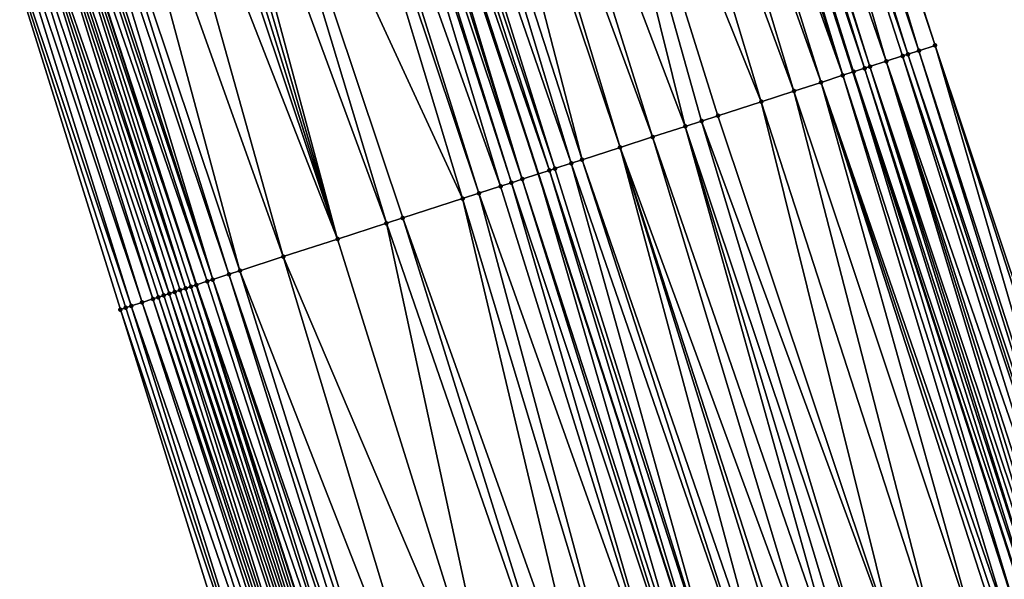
# Model space of a CAD drawing. Header units: feet. Extents: x 2004186 to 2014793, y 836912 to 864902.
# Tile 813 of 974: x 2004791 to 2004826, y 858170 to 858189. Entities that reach past the tile are written whole.
import ezdxf

# ---------------------------------------------------------------- set-up
doc = ezdxf.new("R2010")
doc.units = ezdxf.units.FT
doc.header["$LTSCALE"] = 100
doc.header["$MEASUREMENT"] = 0
for name, color, linetype, lineweight in [('EP_Travel Lane', 5, 'Continuous', 40), ('GPL_Skip Line', 2, 'Continuous', 40), ('Road Shots', 4, 'Continuous', 200), ('Road X-Section', 30, 'Continuous', 13)]:
    doc.layers.add(name, color=color, linetype=linetype, lineweight=lineweight)
doc.layers.add('I-77 SB_MM21-27-Surface-Border', color=7, linetype='Continuous')
doc.layers.add('I-77 SB_MM21-27-Surface-TIN', color=7, linetype='Continuous')

msp = doc.modelspace()

# ---------------------------------------------------------------- linework, layer by layer
at = {"layer": 'EP_Travel Lane'}
for points in [[(2004881.873520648, 857997.0684669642, 458.5691292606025), (2004875.747536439, 858016.1071297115, 458.5192208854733), (2004869.613133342, 858035.1499356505, 458.4484811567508), (2004863.477369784, 858054.1854238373, 458.3821357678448), (2004857.341625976, 858073.2208507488, 458.3037981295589), (2004851.205908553, 858092.2561958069, 458.2094438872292), (2004845.070229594, 858111.2914215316, 458.0917910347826), (2004838.93455364, 858130.3266379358, 457.9722679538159), (2004832.798871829, 858149.3618725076, 457.8563166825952), (2004826.6632275, 858168.3969907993, 457.7176259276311), (2004820.505195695, 858187.4350386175, 457.5665539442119), (2004814.337610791, 858206.459555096, 457.395103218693), (2004808.170107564, 858225.4838196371, 457.1969091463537), (2004802.002588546, 858244.5081328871, 457.0038855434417), (2004795.835165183, 858263.5321510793, 456.7795421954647), (2004789.667681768, 858282.5563545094, 456.5748603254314)], [(2004858.811787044, 857989.6379043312, 458.615256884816), (2004852.716852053, 858008.6865639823, 458.5591593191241), (2004846.597970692, 858027.7177653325, 458.4890646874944), (2004840.462217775, 858046.753220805, 458.4162963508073), (2004834.326472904, 858065.7886513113, 458.3386561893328), (2004828.190817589, 858084.823803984, 458.2066938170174), (2004822.055156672, 858103.8589740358, 458.0780883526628), (2004815.91946333, 858122.8942446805, 457.9692068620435), (2004809.783778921, 858141.9294876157, 457.8548856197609), (2004803.648109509, 858160.96468402, 457.731464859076), (2004797.499597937, 858179.9822164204, 457.5630751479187), (2004791.336236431, 858199.0082858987, 457.4093773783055), (2004785.172976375, 858218.0340422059, 457.2224387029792), (2004779.009815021, 858237.0594938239, 457.0031594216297), (2004772.846611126, 858256.0850767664, 456.7978183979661), (2004766.683431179, 858275.1105857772, 456.584631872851)]]:
    msp.add_polyline3d(points, dxfattribs=at)
at = {"layer": 'GPL_Skip Line'}
msp.add_polyline3d([(2004870.935166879, 857993.5443366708, 458.8010420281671), (2004864.801595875, 858012.5805491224, 458.746183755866), (2004858.659796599, 858031.614036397, 458.6814921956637), (2004852.513672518, 858050.6461199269, 458.6047081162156), (2004846.367547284, 858069.6782070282, 458.5286224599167), (2004840.221465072, 858088.7101609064, 458.4264794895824), (2004834.07541924, 858107.7420021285, 458.3023016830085), (2004827.929374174, 858126.7738409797, 458.1776602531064), (2004821.783314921, 858145.8057237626, 458.0616115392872), (2004815.637275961, 858164.8375437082, 457.9332722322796), (2004809.48068655, 858183.8656085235, 457.7604443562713), (2004803.317154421, 858202.8914790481, 457.5929444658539), (2004797.153690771, 858221.9171381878, 457.403007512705), (2004790.990242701, 858240.9427492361, 457.2079659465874), (2004784.826929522, 858259.9679438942, 456.9687273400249), (2004778.663469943, 858278.9935904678, 456.7774565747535)], dxfattribs=at)
at = {"layer": 'I-77 SB_MM21-27-Surface-Border', "color": 3, "linetype": 'ByBlock', "lineweight": -2}
for points in [[(2004791.031646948, 858282.9971147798, 456.4688542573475), (2004797.575672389, 858264.0946332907, 456.6484780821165), (2004804.309958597, 858245.2538027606, 456.8295379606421), (2004810.473404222, 858226.2281992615, 457.0253808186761), (2004817.207816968, 858207.3869781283, 457.1649817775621), (2004823.371310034, 858188.3612281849, 457.345280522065), (2004829.721831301, 858169.3834546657, 457.4933803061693), (2004835.677512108, 858150.2902850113, 457.6436087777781), (2004841.823599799, 858131.258314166, 457.7424332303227), (2004847.969608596, 858112.2265876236, 457.8890655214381), (2004854.115690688, 858093.1946341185, 457.9912454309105), (2004860.071450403, 858074.101220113, 458.0936927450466), (2004865.836884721, 858054.9463549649, 458.1981775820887), (2004871.983025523, 858035.9142196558, 458.2648225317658), (2004877.746383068, 858016.7509789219, 458.3539276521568), (2004882.547377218, 857997.2855358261, 458.5244382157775)], [(2004857.800223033, 857989.3119318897, 458.5795687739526), (2004852.428094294, 858008.5935127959, 458.548836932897), (2004845.337633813, 858027.3105517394, 458.4524328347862), (2004839.001214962, 858046.2810892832, 458.359136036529), (2004832.093858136, 858065.0671550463, 458.2488504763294), (2004825.757494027, 858084.0375230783, 458.1224225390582), (2004819.230837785, 858102.9463369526, 457.977844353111), (2004813.084783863, 858121.9782032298, 457.8585929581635), (2004806.93871774, 858141.0101072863, 457.7467051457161), (2004800.792676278, 858160.041934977, 457.619880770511), (2004794.831159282, 858179.1167813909, 457.4689240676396), (2004788.857836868, 858198.2044604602, 457.3195889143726), (2004783.645625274, 858217.5385342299, 457.1538074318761), (2004778.243193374, 858236.810832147, 456.9733313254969), (2004772.270011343, 858255.8980778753, 456.7779989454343), (2004765.345662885, 858274.6766446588, 456.530457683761)]]:
    msp.add_polyline3d(points, dxfattribs=at)
at = {"layer": 'I-77 SB_MM21-27-Surface-TIN', "color": 128, "linetype": 'ByBlock', "lineweight": -2}
for points in [[(2004816.446575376, 858207.1409871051, 457.2242756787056), (2004816.065949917, 858207.0180059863, 457.2554503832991), (2004822.419769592, 858188.0537037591, 457.4156142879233)], [(2004817.017505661, 858207.3254831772, 457.1801029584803), (2004816.446575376, 858207.1409871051, 457.2242756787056), (2004822.80037407, 858188.1767496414, 457.3913138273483)], [(2004816.446575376, 858207.1409871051, 457.2242756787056), (2004822.419769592, 858188.0537037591, 457.4156142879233), (2004822.80037407, 858188.1767496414, 457.3913138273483)], [(2004817.207816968, 858207.3869781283, 457.1649817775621), (2004817.017505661, 858207.3254831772, 457.1801029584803), (2004823.371310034, 858188.3612281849, 457.345280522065)], [(2004817.017505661, 858207.3254831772, 457.1801029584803), (2004822.80037407, 858188.1767496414, 457.3913138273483), (2004823.371310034, 858188.3612281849, 457.345280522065)], [(2004816.065949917, 858207.0180059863, 457.2554503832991), (2004815.114332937, 858206.7107178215, 457.3508616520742), (2004821.658508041, 858187.8077743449, 457.4814475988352)], [(2004816.065949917, 858207.0180059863, 457.2554503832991), (2004822.229456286, 858187.9922149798, 457.4313905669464), (2004822.419769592, 858188.0537037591, 457.4156142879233)], [(2004816.065949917, 858207.0180059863, 457.2554503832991), (2004821.658508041, 858187.8077743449, 457.4814475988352), (2004822.229456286, 858187.9922149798, 457.4313905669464)], [(2004813.972544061, 858206.3415043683, 457.4157166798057), (2004820.136070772, 858187.3156505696, 457.5849918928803), (2004814.337610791, 858206.459555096, 457.395103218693)], [(2004814.543437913, 858206.5261129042, 457.3834812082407), (2004814.337610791, 858206.459555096, 457.395103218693), (2004820.516659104, 858187.4387462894, 457.565981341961)], [(2004820.136070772, 858187.3156505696, 457.5849918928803), (2004820.505195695, 858187.4350386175, 457.5665539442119), (2004814.337610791, 858206.459555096, 457.395103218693)], [(2004820.516659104, 858187.4387462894, 457.565981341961), (2004814.337610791, 858206.459555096, 457.395103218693), (2004820.505195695, 858187.4350386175, 457.5665539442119)], [(2004814.924020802, 858206.6492254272, 457.3662542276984), (2004814.543437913, 858206.5261129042, 457.3834812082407), (2004820.897233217, 858187.5618859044, 457.5516299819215)], [(2004814.543437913, 858206.5261129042, 457.3834812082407), (2004820.516659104, 858187.4387462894, 457.565981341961), (2004820.897233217, 858187.5618859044, 457.5516299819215)], [(2004815.114332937, 858206.7107178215, 457.3508616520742), (2004814.924020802, 858206.6492254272, 457.3662542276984), (2004821.087533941, 858187.6234135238, 457.5399763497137)], [(2004814.924020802, 858206.6492254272, 457.3662542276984), (2004820.897233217, 858187.5618859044, 457.5516299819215), (2004821.087533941, 858187.6234135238, 457.5399763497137)], [(2004815.114332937, 858206.7107178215, 457.3508616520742), (2004821.087533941, 858187.6234135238, 457.5399763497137), (2004821.658508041, 858187.8077743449, 457.4814475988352)], [(2004813.401691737, 858206.1567676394, 457.4343452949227), (2004812.640572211, 858205.9103998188, 457.453644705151), (2004819.374936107, 858187.0693294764, 457.6092510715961)], [(2004813.972544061, 858206.3415043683, 457.4157166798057), (2004813.401691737, 858206.1567676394, 457.4343452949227), (2004820.136070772, 858187.3156505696, 457.5849918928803)], [(2004813.401691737, 858206.1567676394, 457.4343452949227), (2004819.374936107, 858187.0693294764, 457.6092510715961), (2004820.136070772, 858187.3156505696, 457.5849918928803)], [(2004812.640572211, 858205.9103998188, 457.453644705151), (2004811.498922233, 858205.540757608, 457.4729899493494), (2004818.423545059, 858186.7613438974, 457.6306364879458)], [(2004812.640572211, 858205.9103998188, 457.453644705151), (2004818.423545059, 858186.7613438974, 457.6306364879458), (2004819.374936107, 858187.0693294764, 457.6092510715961)], [(2004811.498922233, 858205.540757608, 457.4729899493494), (2004809.78643273, 858204.9863391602, 457.5067703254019), (2004817.281898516, 858186.3916910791, 457.6488558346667)], [(2004811.498922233, 858205.540757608, 457.4729899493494), (2004817.281898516, 858186.3916910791, 457.6488558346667), (2004818.423545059, 858186.7613438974, 457.6306364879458)], [(2004809.78643273, 858204.9863391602, 457.5067703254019), (2004807.503158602, 858204.2469750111, 457.5369982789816), (2004814.618065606, 858185.5291399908, 457.6884119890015)], [(2004809.78643273, 858204.9863391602, 457.5067703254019), (2004815.759702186, 858185.898823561, 457.6734567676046), (2004817.281898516, 858186.3916910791, 457.6488558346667)], [(2004809.78643273, 858204.9863391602, 457.5067703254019), (2004815.188888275, 858185.7139682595, 457.6794996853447), (2004815.759702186, 858185.898823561, 457.6734567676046)], [(2004809.78643273, 858204.9863391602, 457.5067703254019), (2004814.618065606, 858185.5291399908, 457.6884119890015), (2004815.188888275, 858185.7139682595, 457.6794996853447)], [(2004807.503158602, 858204.2469750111, 457.5369982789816), (2004806.551788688, 858203.9389241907, 457.5514587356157), (2004813.476425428, 858185.1594675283, 457.704546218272)], [(2004807.503158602, 858204.2469750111, 457.5369982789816), (2004813.476425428, 858185.1594675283, 457.704546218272), (2004814.618065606, 858185.5291399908, 457.6884119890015)], [(2004805.9809704, 858203.7540824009, 457.5589358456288), (2004804.839312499, 858203.3844646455, 457.5808768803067), (2004811.002867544, 858184.3585233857, 457.7408686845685)], [(2004806.551788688, 858203.9389241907, 457.5514587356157), (2004805.9809704, 858203.7540824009, 457.5589358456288), (2004812.334789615, 858184.7897815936, 457.7192504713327)], [(2004805.9809704, 858203.7540824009, 457.5589358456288), (2004811.002867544, 858184.3585233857, 457.7408686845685), (2004812.334789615, 858184.7897815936, 457.7192504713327)], [(2004806.551788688, 858203.9389241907, 457.5514587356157), (2004812.334789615, 858184.7897815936, 457.7192504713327), (2004813.476425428, 858185.1594675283, 457.704546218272)], [(2004804.839312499, 858203.3844646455, 457.5808768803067), (2004804.078213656, 858203.1380329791, 457.593399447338), (2004810.622304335, 858184.2353501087, 457.7516470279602)], [(2004804.839312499, 858203.3844646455, 457.5808768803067), (2004810.622304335, 858184.2353501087, 457.7516470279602), (2004811.002867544, 858184.3585233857, 457.7408686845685)], [(2004803.697675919, 858203.0147810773, 457.5958323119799), (2004803.317154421, 858202.8914790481, 457.5929444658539), (2004809.86121793, 858183.9888800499, 457.7600945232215)], [(2004804.078213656, 858203.1380329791, 457.593399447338), (2004803.697675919, 858203.0147810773, 457.5958323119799), (2004810.051482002, 858184.0505208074, 457.7604497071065)], [(2004803.697675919, 858203.0147810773, 457.5958323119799), (2004809.86121793, 858183.9888800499, 457.7600945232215), (2004810.051482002, 858184.0505208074, 457.7604497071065)], [(2004804.078213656, 858203.1380329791, 457.593399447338), (2004810.051482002, 858184.0505208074, 457.7604497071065), (2004810.622304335, 858184.2353501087, 457.7516470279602)], [(2004802.556064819, 858202.6450188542, 457.6024390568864), (2004802.365796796, 858202.5833902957, 457.6033787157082), (2004808.529344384, 858183.5574720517, 457.7658134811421)], [(2004802.936622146, 858202.7682102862, 457.5935877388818), (2004802.556064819, 858202.6450188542, 457.6024390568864), (2004808.909889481, 858183.6807012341, 457.7609691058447)], [(2004802.556064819, 858202.6450188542, 457.6024390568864), (2004808.529344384, 858183.5574720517, 457.7658134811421), (2004808.909889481, 858183.6807012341, 457.7609691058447)], [(2004803.126893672, 858202.8298280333, 457.5915005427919), (2004802.936622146, 858202.7682102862, 457.5935877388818), (2004808.909889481, 858183.6807012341, 457.7609691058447)], [(2004803.126893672, 858202.8298280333, 457.5915005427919), (2004809.48068655, 858183.8656085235, 457.7604443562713), (2004803.317154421, 858202.8914790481, 457.5929444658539)], [(2004803.126893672, 858202.8298280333, 457.5915005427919), (2004808.909889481, 858183.6807012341, 457.7609691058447), (2004809.48068655, 858183.8656085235, 457.7604443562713)], [(2004809.86121793, 858183.9888800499, 457.7600945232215), (2004803.317154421, 858202.8914790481, 457.5929444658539), (2004809.48068655, 858183.8656085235, 457.7604443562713)], [(2004802.365796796, 858202.5833902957, 457.6033787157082), (2004801.414495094, 858202.2751289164, 457.5954897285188), (2004808.148807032, 858183.43421896, 457.7681200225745)], [(2004802.365796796, 858202.5833902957, 457.6033787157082), (2004808.148807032, 858183.43421896, 457.7681200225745), (2004808.529344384, 858183.5574720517, 457.7658134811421)], [(2004801.033981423, 858202.151802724, 457.5900371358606), (2004798.370394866, 858201.2884911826, 457.5488762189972), (2004806.817000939, 858183.0026027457, 457.7517382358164)], [(2004801.414495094, 858202.2751289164, 457.5954897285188), (2004801.033981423, 858202.151802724, 457.5900371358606), (2004807.387764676, 858183.1876129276, 457.7621348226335)], [(2004801.033981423, 858202.151802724, 457.5900371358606), (2004806.817000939, 858183.0026027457, 457.7517382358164), (2004807.387764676, 858183.1876129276, 457.7621348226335)], [(2004801.414495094, 858202.2751289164, 457.5954897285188), (2004807.387764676, 858183.1876129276, 457.7621348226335), (2004808.148807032, 858183.43421896, 457.7681200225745)], [(2004798.370394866, 858201.2884911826, 457.5488762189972), (2004797.228877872, 858200.9184384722, 457.5246496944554), (2004804.153397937, 858182.139341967, 457.7159654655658)], [(2004798.370394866, 858201.2884911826, 457.5488762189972), (2004804.724167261, 858182.3243349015, 457.7245313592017), (2004806.817000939, 858183.0026027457, 457.7517382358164)], [(2004798.370394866, 858201.2884911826, 457.5488762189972), (2004804.153397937, 858182.139341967, 457.7159654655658), (2004804.724167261, 858182.3243349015, 457.7245313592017)], [(2004797.228877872, 858200.9184384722, 457.5246496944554), (2004796.848368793, 858200.795098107, 457.5176927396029), (2004802.441107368, 858181.5843094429, 457.6845657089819)], [(2004797.228877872, 858200.9184384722, 457.5246496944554), (2004802.441107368, 858181.5843094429, 457.6845657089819), (2004804.153397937, 858182.139341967, 457.7159654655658)], [(2004796.467845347, 858200.6718020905, 457.51544310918), (2004796.087334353, 858200.5484676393, 457.5091138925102), (2004802.441107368, 858181.5843094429, 457.6845657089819)], [(2004796.848368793, 858200.795098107, 457.5176927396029), (2004796.467845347, 858200.6718020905, 457.51544310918), (2004802.441107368, 858181.5843094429, 457.6845657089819)], [(2004795.136085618, 858200.2400427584, 457.4838703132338), (2004793.804303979, 858199.8083510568, 457.4594760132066), (2004800.538575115, 858180.9675670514, 457.6454751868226)], [(2004796.087334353, 858200.5484676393, 457.5091138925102), (2004795.136085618, 858200.2400427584, 457.4838703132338), (2004802.441107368, 858181.5843094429, 457.6845657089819)], [(2004795.136085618, 858200.2400427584, 457.4838703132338), (2004800.538575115, 858180.9675670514, 457.6454751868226), (2004802.441107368, 858181.5843094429, 457.6845657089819)], [(2004793.804303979, 858199.8083510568, 457.4594760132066), (2004792.662734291, 858199.4384610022, 457.4525143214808), (2004799.016517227, 858180.4742721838, 457.6247158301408)], [(2004793.804303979, 858199.8083510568, 457.4594760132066), (2004799.016517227, 858180.4742721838, 457.6247158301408), (2004800.538575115, 858180.9675670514, 457.6454751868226)], [(2004792.282221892, 858199.3151308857, 457.4466452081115), (2004791.901722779, 858199.1917597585, 457.436423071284), (2004798.065270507, 858180.1658410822, 457.5988119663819)], [(2004792.662734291, 858199.4384610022, 457.4525143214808), (2004792.282221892, 858199.3151308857, 457.4466452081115), (2004798.636008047, 858180.3509321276, 457.6177916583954)], [(2004792.282221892, 858199.3151308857, 457.4466452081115), (2004798.065270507, 858180.1658410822, 457.5988119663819), (2004798.636008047, 858180.3509321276, 457.6177916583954)], [(2004792.662734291, 858199.4384610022, 457.4525143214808), (2004798.636008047, 858180.3509321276, 457.6177916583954), (2004799.016517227, 858180.4742721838, 457.6247158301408)], [(2004791.140766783, 858198.9448871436, 457.4021419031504), (2004790.760265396, 858198.821523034, 457.3926646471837), (2004797.114047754, 858179.8573360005, 457.5650555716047)], [(2004791.331010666, 858199.0065902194, 457.4091117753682), (2004791.140766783, 858198.9448871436, 457.4021419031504), (2004797.49458515, 858179.9805889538, 457.5627343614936)], [(2004791.140766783, 858198.9448871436, 457.4021419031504), (2004797.304324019, 858179.9189391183, 457.5614155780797), (2004797.49458515, 858179.9805889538, 457.5627343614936)], [(2004791.140766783, 858198.9448871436, 457.4021419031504), (2004797.114047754, 858179.8573360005, 457.5650555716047), (2004797.304324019, 858179.9189391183, 457.5614155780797)], [(2004791.331010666, 858199.0065902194, 457.4091117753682), (2004797.499597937, 858179.9822164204, 457.5630751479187), (2004791.336236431, 858199.0082858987, 457.4093773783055)], [(2004791.331010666, 858199.0065902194, 457.4091117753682), (2004797.49458515, 858179.9805889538, 457.5627343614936), (2004797.499597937, 858179.9822164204, 457.5630751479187)], [(2004791.711481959, 858199.1300472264, 457.428449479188), (2004791.336236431, 858199.0082858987, 457.4093773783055), (2004797.875036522, 858180.1041074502, 457.5885987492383)], [(2004797.875036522, 858180.1041074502, 457.5885987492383), (2004791.336236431, 858199.0082858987, 457.4093773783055), (2004797.499597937, 858179.9822164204, 457.5630751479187)], [(2004791.901722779, 858199.1917597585, 457.436423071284), (2004791.711481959, 858199.1300472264, 457.428449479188), (2004798.065270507, 858180.1658410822, 457.5988119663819)], [(2004791.711481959, 858199.1300472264, 457.428449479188), (2004797.875036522, 858180.1041074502, 457.5885987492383), (2004798.065270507, 858180.1658410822, 457.5988119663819)], [(2004789.999322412, 858198.574610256, 457.3541204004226), (2004789.618837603, 858198.4511949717, 457.3392113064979), (2004795.972629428, 858179.4869787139, 457.5085002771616)], [(2004790.570021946, 858198.7598186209, 457.3855528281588), (2004789.999322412, 858198.574610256, 457.3541204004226), (2004796.543322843, 858179.6722059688, 457.5419377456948)], [(2004789.999322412, 858198.574610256, 457.3541204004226), (2004796.353100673, 858179.6104358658, 457.5278533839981), (2004796.543322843, 858179.6722059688, 457.5419377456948)], [(2004789.999322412, 858198.574610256, 457.3541204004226), (2004796.162871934, 858179.5486860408, 457.515921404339), (2004796.353100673, 858179.6104358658, 457.5278533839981)], [(2004789.999322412, 858198.574610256, 457.3541204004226), (2004795.972629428, 858179.4869787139, 457.5085002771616), (2004796.162871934, 858179.5486860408, 457.515921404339)], [(2004790.760265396, 858198.821523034, 457.3926646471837), (2004790.570021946, 858198.7598186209, 457.3855528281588), (2004796.923793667, 858179.7956644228, 457.5614290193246)], [(2004790.570021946, 858198.7598186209, 457.3855528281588), (2004796.733552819, 858179.733951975, 457.5534643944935), (2004796.923793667, 858179.7956644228, 457.5614290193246)], [(2004790.570021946, 858198.7598186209, 457.3855528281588), (2004796.543322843, 858179.6722059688, 457.5419377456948), (2004796.733552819, 858179.733951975, 457.5534643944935)], [(2004790.760265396, 858198.821523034, 457.3926646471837), (2004796.923793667, 858179.7956644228, 457.5614290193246), (2004797.114047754, 858179.8573360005, 457.5650555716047)], [(2004789.238335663, 858198.3278325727, 457.3299156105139), (2004788.857836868, 858198.2044604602, 457.3195889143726), (2004795.211641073, 858179.2402059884, 457.4848217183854)], [(2004788.857836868, 858198.2044604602, 457.3195889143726), (2004795.021396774, 858179.1785041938, 457.4779878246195), (2004795.211641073, 858179.2402059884, 457.4848217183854)], [(2004788.857836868, 858198.2044604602, 457.3195889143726), (2004794.831159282, 858179.1167813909, 457.4689240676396), (2004795.021396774, 858179.1785041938, 457.4779878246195)], [(2004789.618837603, 858198.4511949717, 457.3392113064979), (2004789.238335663, 858198.3278325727, 457.3299156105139), (2004795.59211662, 858179.363649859, 457.5027650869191)], [(2004789.238335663, 858198.3278325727, 457.3299156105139), (2004795.211641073, 858179.2402059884, 457.4848217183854), (2004795.59211662, 858179.363649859, 457.5027650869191)], [(2004789.618837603, 858198.4511949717, 457.3392113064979), (2004795.59211662, 858179.363649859, 457.5027650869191), (2004795.972629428, 858179.4869787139, 457.5085002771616)], [(2004822.80037407, 858188.1767496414, 457.3913138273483), (2004822.419769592, 858188.0537037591, 457.4156142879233), (2004828.770114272, 858169.0764777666, 457.5581620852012)], [(2004823.371310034, 858188.3612281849, 457.345280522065), (2004822.80037407, 858188.1767496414, 457.3913138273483), (2004828.960447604, 858169.1379043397, 457.5513069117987)], [(2004822.80037407, 858188.1767496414, 457.3913138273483), (2004828.770114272, 858169.0764777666, 457.5581620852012), (2004828.960447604, 858169.1379043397, 457.5513069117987)], [(2004823.371310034, 858188.3612281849, 457.345280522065), (2004829.531489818, 858169.3220533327, 457.505172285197), (2004829.721831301, 858169.3834546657, 457.4933803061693)], [(2004823.371310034, 858188.3612281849, 457.345280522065), (2004828.960447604, 858169.1379043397, 457.5513069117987), (2004829.531489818, 858169.3220533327, 457.505172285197)], [(2004822.229456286, 858187.9922149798, 457.4313905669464), (2004821.658508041, 858187.8077743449, 457.4814475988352), (2004828.199084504, 858168.8922902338, 457.5967585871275)], [(2004822.419769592, 858188.0537037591, 457.4156142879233), (2004822.229456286, 858187.9922149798, 457.4313905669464), (2004828.579774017, 858169.0150726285, 457.5692097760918)], [(2004822.229456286, 858187.9922149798, 457.4313905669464), (2004828.199084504, 858168.8922902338, 457.5967585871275), (2004828.579774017, 858169.0150726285, 457.5692097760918)], [(2004822.419769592, 858188.0537037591, 457.4156142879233), (2004828.579774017, 858169.0150726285, 457.5692097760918), (2004828.770114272, 858169.0764777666, 457.5581620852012)], [(2004820.897233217, 858187.5618859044, 457.5516299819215), (2004820.516659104, 858187.4387462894, 457.565981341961), (2004826.866635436, 858168.4626626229, 457.7148453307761)], [(2004821.087533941, 858187.6234135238, 457.5399763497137), (2004820.897233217, 858187.5618859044, 457.5516299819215), (2004827.056970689, 858168.5240832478, 457.7068267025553)], [(2004820.897233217, 858187.5618859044, 457.5516299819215), (2004826.866635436, 858168.4626626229, 457.7148453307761), (2004827.056970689, 858168.5240832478, 457.7068267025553)], [(2004821.658508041, 858187.8077743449, 457.4814475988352), (2004821.087533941, 858187.6234135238, 457.5399763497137), (2004827.437671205, 858168.6468315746, 457.6726145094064)], [(2004821.087533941, 858187.6234135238, 457.5399763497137), (2004827.247311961, 858168.5854852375, 457.6951632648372), (2004827.437671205, 858168.6468315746, 457.6726145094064)], [(2004821.087533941, 858187.6234135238, 457.5399763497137), (2004827.056970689, 858168.5240832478, 457.7068267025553), (2004827.247311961, 858168.5854852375, 457.6951632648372)], [(2004821.658508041, 858187.8077743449, 457.4814475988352), (2004827.818389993, 858168.7695233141, 457.6273342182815), (2004828.199084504, 858168.8922902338, 457.5967585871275)], [(2004821.658508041, 858187.8077743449, 457.4814475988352), (2004827.628034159, 858168.7081664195, 457.6478179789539), (2004827.818389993, 858168.7695233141, 457.6273342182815)], [(2004821.658508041, 858187.8077743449, 457.4814475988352), (2004827.437671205, 858168.6468315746, 457.6726145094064), (2004827.628034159, 858168.7081664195, 457.6478179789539)], [(2004820.136070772, 858187.3156505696, 457.5849918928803), (2004819.374936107, 858187.0693294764, 457.6092510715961), (2004825.9149628, 858168.1555482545, 457.7527391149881)], [(2004820.136070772, 858187.3156505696, 457.5849918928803), (2004826.295626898, 858168.2784093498, 457.7405835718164), (2004820.505195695, 858187.4350386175, 457.5665539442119)], [(2004820.136070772, 858187.3156505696, 457.5849918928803), (2004825.9149628, 858168.1555482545, 457.7527391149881), (2004826.295626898, 858168.2784093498, 457.7405835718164)], [(2004820.516659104, 858187.4387462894, 457.565981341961), (2004820.505195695, 858187.4350386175, 457.5665539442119), (2004826.6632275, 858168.3969907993, 457.7176259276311)], [(2004826.295626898, 858168.2784093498, 457.7405835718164), (2004826.6632275, 858168.3969907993, 457.7176259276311), (2004820.505195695, 858187.4350386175, 457.5665539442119)], [(2004820.516659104, 858187.4387462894, 457.565981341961), (2004826.6632275, 858168.3969907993, 457.7176259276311), (2004826.67631018, 858168.4012110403, 457.7168088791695)], [(2004820.516659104, 858187.4387462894, 457.565981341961), (2004826.67631018, 858168.4012110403, 457.7168088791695), (2004826.866635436, 858168.4626626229, 457.7148453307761)], [(2004819.374936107, 858187.0693294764, 457.6092510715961), (2004818.423545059, 858186.7613438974, 457.6306364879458), (2004824.772977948, 858167.7869419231, 457.784698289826)], [(2004819.374936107, 858187.0693294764, 457.6092510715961), (2004825.724623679, 858168.0941396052, 457.7631000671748), (2004825.9149628, 858168.1555482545, 457.7527391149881)], [(2004819.374936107, 858187.0693294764, 457.6092510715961), (2004825.534292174, 858168.0327073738, 457.7688485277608), (2004825.724623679, 858168.0941396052, 457.7631000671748)], [(2004819.374936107, 858187.0693294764, 457.6092510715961), (2004824.772977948, 858167.7869419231, 457.784698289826), (2004825.534292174, 858168.0327073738, 457.7688485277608)], [(2004818.423545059, 858186.7613438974, 457.6306364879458), (2004817.281898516, 858186.3916910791, 457.6488558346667), (2004823.440686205, 858167.3568271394, 457.8074976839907)], [(2004818.423545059, 858186.7613438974, 457.6306364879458), (2004823.440686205, 858167.3568271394, 457.8074976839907), (2004824.772977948, 858167.7869419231, 457.784698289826)], [(2004817.281898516, 858186.3916910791, 457.6488558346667), (2004815.759702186, 858185.898823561, 457.6734567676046), (2004822.108388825, 858166.9267298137, 457.8337117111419)], [(2004817.281898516, 858186.3916910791, 457.6488558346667), (2004822.108388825, 858166.9267298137, 457.8337117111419), (2004823.440686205, 858167.3568271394, 457.8074976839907)], [(2004815.759702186, 858185.898823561, 457.6734567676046), (2004815.188888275, 858185.7139682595, 457.6794996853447), (2004822.108388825, 858166.9267298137, 457.8337117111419)], [(2004814.618065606, 858185.5291399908, 457.6884119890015), (2004813.476425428, 858185.1594675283, 457.704546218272), (2004820.014797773, 858166.2508033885, 457.8633263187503)], [(2004815.188888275, 858185.7139682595, 457.6794996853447), (2004814.618065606, 858185.5291399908, 457.6884119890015), (2004820.966434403, 858166.558029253, 457.8472403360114)], [(2004814.618065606, 858185.5291399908, 457.6884119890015), (2004820.395448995, 858166.3737043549, 457.8589692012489), (2004820.966434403, 858166.558029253, 457.8472403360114)], [(2004814.618065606, 858185.5291399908, 457.6884119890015), (2004820.014797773, 858166.2508033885, 457.8633263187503), (2004820.395448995, 858166.3737043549, 457.8589692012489)], [(2004815.188888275, 858185.7139682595, 457.6794996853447), (2004820.966434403, 858166.558029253, 457.8472403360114), (2004822.108388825, 858166.9267298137, 457.8337117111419)], [(2004813.476425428, 858185.1594675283, 457.704546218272), (2004812.334789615, 858184.7897815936, 457.7192504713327), (2004819.253491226, 858166.0050141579, 457.8745249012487)], [(2004813.476425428, 858185.1594675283, 457.704546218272), (2004819.253491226, 858166.0050141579, 457.8745249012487), (2004820.014797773, 858166.2508033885, 457.8633263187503)], [(2004812.334789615, 858184.7897815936, 457.7192504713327), (2004811.002867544, 858184.3585233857, 457.7408686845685), (2004817.540540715, 858165.4520217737, 457.9062515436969)], [(2004812.334789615, 858184.7897815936, 457.7192504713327), (2004818.492178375, 858165.759244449, 457.8895418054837), (2004819.253491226, 858166.0050141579, 457.8745249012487)], [(2004812.334789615, 858184.7897815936, 457.7192504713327), (2004818.301854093, 858165.6977898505, 457.8909154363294), (2004818.492178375, 858165.759244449, 457.8895418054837)], [(2004812.334789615, 858184.7897815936, 457.7192504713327), (2004817.540540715, 858165.4520217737, 457.9062515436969), (2004818.301854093, 858165.6977898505, 457.8909154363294)], [(2004810.051482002, 858184.0505208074, 457.7604497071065), (2004809.86121793, 858183.9888800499, 457.7600945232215), (2004816.017923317, 858164.9604566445, 457.9312563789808)], [(2004810.622304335, 858184.2353501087, 457.7516470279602), (2004810.051482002, 858184.0505208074, 457.7604497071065), (2004816.017923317, 858164.9604566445, 457.9312563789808)], [(2004811.002867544, 858184.3585233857, 457.7408686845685), (2004810.622304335, 858184.2353501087, 457.7516470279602), (2004817.159889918, 858165.3291194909, 457.9103511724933)], [(2004810.622304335, 858184.2353501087, 457.7516470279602), (2004816.017923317, 858164.9604566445, 457.9312563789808), (2004817.159889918, 858165.3291194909, 457.9103511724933)], [(2004811.002867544, 858184.3585233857, 457.7408686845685), (2004817.159889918, 858165.3291194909, 457.9103511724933), (2004817.540540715, 858165.4520217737, 457.9062515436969)], [(2004808.909889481, 858183.6807012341, 457.7609691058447), (2004808.529344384, 858183.5574720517, 457.7658134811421), (2004814.875994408, 858164.5916770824, 457.9293329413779)], [(2004808.909889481, 858183.6807012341, 457.7609691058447), (2004815.06632003, 858164.6531275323, 457.9271479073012), (2004809.48068655, 858183.8656085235, 457.7604443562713)], [(2004808.909889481, 858183.6807012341, 457.7609691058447), (2004814.875994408, 858164.5916770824, 457.9293329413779), (2004815.06632003, 858164.6531275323, 457.9271479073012)], [(2004809.86121793, 858183.9888800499, 457.7600945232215), (2004809.48068655, 858183.8656085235, 457.7604443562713), (2004815.637275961, 858164.8375437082, 457.9332722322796)], [(2004815.06632003, 858164.6531275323, 457.9271479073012), (2004815.637275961, 858164.8375437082, 457.9332722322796), (2004809.48068655, 858183.8656085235, 457.7604443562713)], [(2004809.86121793, 858183.9888800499, 457.7600945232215), (2004815.637275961, 858164.8375437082, 457.9332722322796), (2004816.017923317, 858164.9604566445, 457.9312563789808)], [(2004808.148807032, 858183.43421896, 457.7681200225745), (2004807.387764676, 858183.1876129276, 457.7621348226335), (2004814.114712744, 858164.3458107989, 457.9254605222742)], [(2004808.529344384, 858183.5574720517, 457.7658134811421), (2004808.148807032, 858183.43421896, 457.7681200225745), (2004814.114712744, 858164.3458107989, 457.9254605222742)], [(2004808.529344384, 858183.5574720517, 457.7658134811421), (2004814.114712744, 858164.3458107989, 457.9254605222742), (2004814.875994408, 858164.5916770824, 457.9293329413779)], [(2004806.817000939, 858183.0026027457, 457.7517382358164), (2004804.724167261, 858182.3243349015, 457.7245313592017), (2004811.450264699, 858163.4851618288, 457.889027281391)], [(2004807.387764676, 858183.1876129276, 457.7621348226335), (2004806.817000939, 858183.0026027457, 457.7517382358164), (2004812.592169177, 858163.8540170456, 457.9057482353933)], [(2004806.817000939, 858183.0026027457, 457.7517382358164), (2004811.450264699, 858163.4851618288, 457.889027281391), (2004812.592169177, 858163.8540170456, 457.9057482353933)], [(2004807.387764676, 858183.1876129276, 457.7621348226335), (2004812.592169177, 858163.8540170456, 457.9057482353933), (2004814.114712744, 858164.3458107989, 457.9254605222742)], [(2004804.724167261, 858182.3243349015, 457.7245313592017), (2004804.153397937, 858182.139341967, 457.7159654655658), (2004810.688990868, 858163.2392712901, 457.8804107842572)], [(2004804.724167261, 858182.3243349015, 457.7245313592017), (2004810.688990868, 858163.2392712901, 457.8804107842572), (2004811.450264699, 858163.4851618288, 457.889027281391)], [(2004804.153397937, 858182.139341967, 457.7159654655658), (2004802.441107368, 858181.5843094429, 457.6845657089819), (2004808.405187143, 858162.5015446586, 457.8438006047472)], [(2004804.153397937, 858182.139341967, 457.7159654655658), (2004808.405187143, 858162.5015446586, 457.8438006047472), (2004810.688990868, 858163.2392712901, 457.8804107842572)], [(2004802.441107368, 858181.5843094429, 457.6845657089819), (2004800.538575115, 858180.9675670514, 457.6454751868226), (2004808.405187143, 858162.5015446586, 457.8438006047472)], [(2004800.538575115, 858180.9675670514, 457.6454751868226), (2004799.016517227, 858180.4742721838, 457.6247158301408), (2004806.311712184, 858161.8252587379, 457.8031005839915)], [(2004800.538575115, 858180.9675670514, 457.6454751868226), (2004806.311712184, 858161.8252587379, 457.8031005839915), (2004808.405187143, 858162.5015446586, 457.8438006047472)], [(2004798.636008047, 858180.3509321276, 457.6177916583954), (2004798.065270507, 858180.1658410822, 457.5988119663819), (2004804.598850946, 858161.2719899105, 457.7807569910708)], [(2004799.016517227, 858180.4742721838, 457.6247158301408), (2004798.636008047, 858180.3509321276, 457.6177916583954), (2004804.979481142, 858161.3949559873, 457.7891350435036)], [(2004798.636008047, 858180.3509321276, 457.6177916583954), (2004804.598850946, 858161.2719899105, 457.7807569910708), (2004804.979481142, 858161.3949559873, 457.7891350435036)], [(2004799.016517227, 858180.4742721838, 457.6247158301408), (2004804.979481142, 858161.3949559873, 457.7891350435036), (2004806.311712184, 858161.8252587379, 457.8031005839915)], [(2004797.304324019, 858179.9189391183, 457.5614155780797), (2004797.114047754, 858179.8573360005, 457.5650555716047), (2004803.266679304, 858160.8415032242, 457.7308149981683)], [(2004797.49458515, 858179.9805889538, 457.5627343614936), (2004797.304324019, 858179.9189391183, 457.5614155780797), (2004803.457005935, 858160.9029505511, 457.7280190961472)], [(2004797.304324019, 858179.9189391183, 457.5614155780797), (2004803.266679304, 858160.8415032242, 457.7308149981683), (2004803.457005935, 858160.9029505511, 457.7280190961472)], [(2004797.49458515, 858179.9805889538, 457.5627343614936), (2004803.648109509, 858160.96468402, 457.731464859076), (2004797.499597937, 858179.9822164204, 457.5630751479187)], [(2004797.49458515, 858179.9805889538, 457.5627343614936), (2004803.647322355, 858160.964429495, 457.7314072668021), (2004803.648109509, 858160.96468402, 457.731464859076)], [(2004797.49458515, 858179.9805889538, 457.5627343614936), (2004803.457005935, 858160.9029505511, 457.7280190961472), (2004803.647322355, 858160.964429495, 457.7314072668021)], [(2004797.875036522, 858180.1041074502, 457.5885987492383), (2004797.499597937, 858179.9822164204, 457.5630751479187), (2004804.027920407, 858161.0874951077, 457.7592537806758)], [(2004804.027920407, 858161.0874951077, 457.7592537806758), (2004797.499597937, 858179.9822164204, 457.5630751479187), (2004803.648109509, 858160.96468402, 457.731464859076)], [(2004798.065270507, 858180.1658410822, 457.5988119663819), (2004797.875036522, 858180.1041074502, 457.5885987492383), (2004804.027920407, 858161.0874951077, 457.7592537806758)], [(2004798.065270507, 858180.1658410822, 457.5988119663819), (2004804.408542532, 858161.2104861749, 457.7725197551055), (2004804.598850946, 858161.2719899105, 457.7807569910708)], [(2004798.065270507, 858180.1658410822, 457.5988119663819), (2004804.027920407, 858161.0874951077, 457.7592537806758), (2004804.408542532, 858161.2104861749, 457.7725197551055)], [(2004796.162871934, 858179.5486860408, 457.515921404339), (2004795.972629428, 858179.4869787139, 457.5085002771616), (2004802.315173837, 858160.5338711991, 457.6674589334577)], [(2004796.353100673, 858179.6104358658, 457.5278533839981), (2004796.162871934, 858179.5486860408, 457.515921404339), (2004802.505473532, 858160.5954019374, 457.6809777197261)], [(2004796.162871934, 858179.5486860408, 457.515921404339), (2004802.315173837, 858160.5338711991, 457.6674589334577), (2004802.505473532, 858160.5954019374, 457.6809777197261)], [(2004796.543322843, 858179.6722059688, 457.5419377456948), (2004796.353100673, 858179.6104358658, 457.5278533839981), (2004802.505473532, 858160.5954019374, 457.6809777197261)], [(2004796.733552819, 858179.733951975, 457.5534643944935), (2004796.543322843, 858179.6722059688, 457.5419377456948), (2004802.886058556, 858160.7185078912, 457.7167146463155)], [(2004796.543322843, 858179.6722059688, 457.5419377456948), (2004802.505473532, 858160.5954019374, 457.6809777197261), (2004802.886058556, 858160.7185078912, 457.7167146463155)], [(2004796.923793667, 858179.7956644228, 457.5614290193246), (2004796.733552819, 858179.733951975, 457.5534643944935), (2004803.076365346, 858160.7800166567, 457.7259357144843)], [(2004796.733552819, 858179.733951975, 457.5534643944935), (2004802.886058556, 858160.7185078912, 457.7167146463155), (2004803.076365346, 858160.7800166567, 457.7259357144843)], [(2004797.114047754, 858179.8573360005, 457.5650555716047), (2004796.923793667, 858179.7956644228, 457.5614290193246), (2004803.266679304, 858160.8415032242, 457.7308149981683)], [(2004796.923793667, 858179.7956644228, 457.5614290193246), (2004803.076365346, 858160.7800166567, 457.7259357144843), (2004803.266679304, 858160.8415032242, 457.7308149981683)], [(2004795.211641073, 858179.2402059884, 457.4848217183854), (2004795.021396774, 858179.1785041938, 457.4779878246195), (2004801.173289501, 858160.1649536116, 457.6385387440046)], [(2004795.59211662, 858179.363649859, 457.5027650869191), (2004795.211641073, 858179.2402059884, 457.4848217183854), (2004801.744229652, 858160.3494186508, 457.6542204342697)], [(2004795.211641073, 858179.2402059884, 457.4848217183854), (2004801.173289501, 858160.1649536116, 457.6385387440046), (2004801.744229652, 858160.3494186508, 457.6542204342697)], [(2004795.972629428, 858179.4869787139, 457.5085002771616), (2004795.59211662, 858179.363649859, 457.5027650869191), (2004802.124864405, 858160.4723706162, 457.6598383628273)], [(2004795.59211662, 858179.363649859, 457.5027650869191), (2004801.744229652, 858160.3494186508, 457.6542204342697), (2004802.124864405, 858160.4723706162, 457.6598383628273)], [(2004795.972629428, 858179.4869787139, 457.5085002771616), (2004802.124864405, 858160.4723706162, 457.6598383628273), (2004802.315173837, 858160.5338711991, 457.6674589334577)], [(2004795.021396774, 858179.1785041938, 457.4779878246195), (2004794.831159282, 858179.1167813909, 457.4689240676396), (2004801.173289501, 858160.1649536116, 457.6385387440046)], [(2004794.831159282, 858179.1167813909, 457.4689240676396), (2004800.792676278, 858160.041934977, 457.619880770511), (2004801.173289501, 858160.1649536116, 457.6385387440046)]]:
    msp.add_3dface(points, dxfattribs=at)
at = {"layer": 'Road Shots', "lineweight": 100}
for p in [(2004822.80037407, 858188.1767496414, 457.3913138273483), (2004823.371310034, 858188.3612281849, 457.345280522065), (2004822.229456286, 858187.9922149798, 457.4313905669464), (2004822.419769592, 858188.0537037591, 457.4156142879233), (2004820.897233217, 858187.5618859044, 457.5516299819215), (2004821.087533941, 858187.6234135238, 457.5399763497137), (2004821.658508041, 858187.8077743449, 457.4814475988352), (2004820.136070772, 858187.3156505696, 457.5849918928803), (2004820.516659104, 858187.4387462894, 457.565981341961), (2004819.374936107, 858187.0693294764, 457.6092510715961), (2004818.423545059, 858186.7613438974, 457.6306364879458), (2004817.281898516, 858186.3916910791, 457.6488558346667), (2004815.759702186, 858185.898823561, 457.6734567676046), (2004814.618065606, 858185.5291399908, 457.6884119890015), (2004815.188888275, 858185.7139682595, 457.6794996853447), (2004813.476425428, 858185.1594675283, 457.704546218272), (2004812.334789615, 858184.7897815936, 457.7192504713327), (2004810.051482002, 858184.0505208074, 457.7604497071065), (2004810.622304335, 858184.2353501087, 457.7516470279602), (2004811.002867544, 858184.3585233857, 457.7408686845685), (2004808.909889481, 858183.6807012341, 457.7609691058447), (2004809.86121793, 858183.9888800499, 457.7600945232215), (2004808.148807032, 858183.43421896, 457.7681200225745), (2004808.529344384, 858183.5574720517, 457.7658134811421), (2004806.817000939, 858183.0026027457, 457.7517382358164), (2004807.387764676, 858183.1876129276, 457.7621348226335), (2004804.724167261, 858182.3243349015, 457.7245313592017), (2004804.153397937, 858182.139341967, 457.7159654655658), (2004802.441107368, 858181.5843094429, 457.6845657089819), (2004800.538575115, 858180.9675670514, 457.6454751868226), (2004798.636008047, 858180.3509321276, 457.6177916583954), (2004799.016517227, 858180.4742721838, 457.6247158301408), (2004797.304324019, 858179.9189391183, 457.5614155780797), (2004797.49458515, 858179.9805889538, 457.5627343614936), (2004797.875036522, 858180.1041074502, 457.5885987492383), (2004798.065270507, 858180.1658410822, 457.5988119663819), (2004796.162871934, 858179.5486860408, 457.515921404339), (2004796.353100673, 858179.6104358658, 457.5278533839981), (2004796.543322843, 858179.6722059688, 457.5419377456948), (2004796.733552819, 858179.733951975, 457.5534643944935), (2004796.923793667, 858179.7956644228, 457.5614290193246), (2004797.114047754, 858179.8573360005, 457.5650555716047), (2004795.211641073, 858179.2402059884, 457.4848217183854), (2004795.59211662, 858179.363649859, 457.5027650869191), (2004795.972629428, 858179.4869787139, 457.5085002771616), (2004794.831159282, 858179.1167813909, 457.4689240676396), (2004795.021396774, 858179.1785041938, 457.4779878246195)]:
    msp.add_point(p, dxfattribs=at)
at = {"layer": 'Road X-Section', "extrusion": (0.3081719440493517, -0.9512791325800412, 0.009902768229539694), "elevation": -198541.8350629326, "flags": 128}
msp.add_lwpolyline([(2171692.700683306, 2423.701543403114), (2171692.900683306, 2423.710607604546), (2171693.100683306, 2423.717441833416), (2171693.500683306, 2423.735386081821), (2171693.900683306, 2423.741121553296), (2171694.100683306, 2423.748543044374), (2171694.300683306, 2423.76047560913), (2171694.500683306, 2423.774560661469), (2171694.700683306, 2423.786087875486), (2171694.900683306, 2423.794052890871), (2171695.100683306, 2423.797679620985), (2171695.300683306, 2423.79403944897), (2171695.500683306, 2423.79535829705), (2171695.900683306, 2423.82122395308), (2171696.100683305, 2423.83143767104), (2171696.700683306, 2423.850418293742), (2171697.100683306, 2423.857342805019), (2171698.700683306, 2423.878103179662), (2171700.700683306, 2423.917195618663), (2171702.500683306, 2423.948596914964), (2171703.100683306, 2423.95716322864), (2171705.300683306, 2423.984371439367), (2171705.900683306, 2423.994768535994), (2171706.700683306, 2424.000754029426), (2171707.100683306, 2423.998447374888), (2171707.500683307, 2423.993602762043), (2171708.500683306, 2423.992728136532), (2171708.700683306, 2423.993083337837), (2171709.300683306, 2423.984280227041), (2171709.700683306, 2423.97350135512), (2171711.100683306, 2423.951882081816), (2171712.300683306, 2423.937177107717), (2171713.500683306, 2423.921042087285), (2171714.100683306, 2423.912129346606), (2171714.700683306, 2423.906086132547), (2171716.300683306, 2423.881483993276), (2171717.500683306, 2423.86326375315), (2171718.500683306, 2423.841877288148), (2171719.300683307, 2423.817616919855), (2171719.700683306, 2423.798605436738), (2171720.100683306, 2423.784253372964), (2171720.300683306, 2423.772599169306), (2171720.900683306, 2423.714067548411), (2171721.500683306, 2423.664008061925), (2171721.700683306, 2423.648231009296), (2171722.100683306, 2423.623929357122), (2171722.700683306, 2423.57789379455)], dxfattribs=at)

doc.saveas('drawing.dxf')
